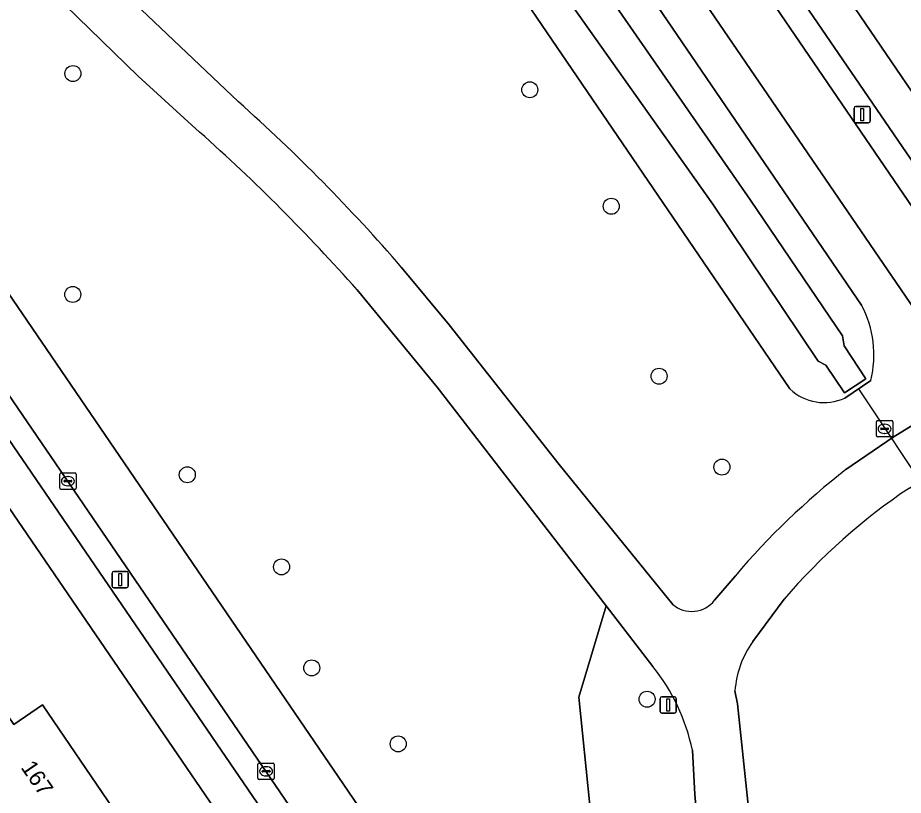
# Model space of a CAD drawing. Extents: x 155275 to 156265, y 382654 to 383635.
# Drawn here: x 155592.7 to 155646.9, y 383289.6 to 383337.1 of the extents above; entities that cross this region are included whole.
import ezdxf

# ---------------------------------------------------------------- set-up
doc = ezdxf.new("R2010")
doc.units = 0
for name, color, linetype in [('IMGEO_Boom', 7, 'Continuous'), ('IMGEO_Duiker', 7, 'Continuous'), ('IMGEO_Erf', 7, 'Continuous'), ('IMGEO_Fietspad_gesloten', 7, 'Continuous'), ('IMGEO_Gemengd_bos', 7, 'Continuous'), ('IMGEO_Groenvoorziening', 7, 'Continuous'), ('IMGEO_Haag', 7, 'Continuous'), ('IMGEO_Kolk', 7, 'Continuous'), ('IMGEO_Lichtmast', 7, 'Continuous'), ('IMGEO_Loofbos', 7, 'Continuous'), ('IMGEO_Oever', 7, 'Continuous'), ('IMGEO_Pand', 7, 'Continuous'), ('IMGEO_Pand_nummerreeks', 7, 'Continuous'), ('IMGEO_Rijbaan_lokaal_gesloten', 7, 'Continuous'), ('IMGEO_Rioolput', 7, 'Continuous'), ('IMGEO_Voetpad_open', 7, 'Continuous'), ('IMGEO_Waterloop', 7, 'Continuous')]:
    doc.layers.add(name, color=color, linetype=linetype)

msp = doc.modelspace()

# ---------------------------------------------------------------- linework, layer by layer
at = {"layer": 'IMGEO_Boom'}
for centre in [(155596.098, 383333.652), (155624.029, 383332.662), (155629.008, 383325.545), (155596.092, 383320.157), (155631.928, 383315.163), (155635.771, 383309.611), (155603.093, 383309.141), (155608.851, 383303.51), (155610.697, 383297.337), (155631.198, 383295.428), (155615.982, 383292.697)]:
    msp.add_circle(centre, 0.489, dxfattribs=at)
at = {"layer": 'IMGEO_Duiker'}
msp.add_lwpolyline([(155644.12, 383314.391), (155648.655, 383307.573)], dxfattribs=at)
at = {"layer": 'IMGEO_Erf'}
for points in [[(155626.344, 383411.364), (155605.932, 383397.438), (155603.987, 383396.057), (155605.754, 383393.471), (155605.827, 383393.52), (155653.992, 383322.86), (155654.882, 383321.57), (155677.497, 383337.038), (155680.25, 383338.906), (155654.839, 383376.063), (155629.299, 383413.395)], [(155554.524, 383362.222), (155521.756, 383339.814), (155585.616, 383246.401), (155618.427, 383268.752), (155618.124, 383269.195)], [(155591.706, 383295.013), (155592.486, 383293.88), (155594.248, 383295.079), (155598.542, 383288.767), (155591.485, 383283.889), (155589.408, 383286.892), (155587.003, 383285.257), (155585.659, 383284.344), (155582.572, 383288.731)]]:
    msp.add_lwpolyline(points, close=True, dxfattribs=at)
at = {"layer": 'IMGEO_Fietspad_gesloten'}
for points in [[(155606.213, 383331.931), (155597.495, 383340.227)], [(155595.632, 383337.832), (155600.096, 383333.495), (155603.841, 383330.083)], [(155632.766, 383301.221), (155625.824, 383309.772), (155619.108, 383318.3), (155616.195, 383321.814)], [(155613.466, 383320.439), (155618.372, 383314.498), (155628.693, 383301.129), (155631.552, 383297.425)], [(155647.229, 383308.329), (155647.504, 383308.511), (155647.78, 383308.691), (155648.058, 383308.868), (155651.658, 383311.005), (155653.216, 383310.97), (155652.735, 383311.673), (155651.547, 383313.41), (155650.511, 383314.925), (155649.735, 383313.591), (155646.237, 383311.445), (155643.355, 383309.466)], [(155636.592, 383302.974), (155635.328, 383301.476)], [(155637.662, 383298.944), (155639.567, 383301.531)], [(155638.469, 383278.556), (155636.714, 383295.135), (155636.571, 383295.948)], [(155633.965, 383292.318), (155634.121, 383289.601), (155634.716, 383283.131)]]:
    msp.add_lwpolyline(points, dxfattribs=at)
for centre, radius, start, end in [((155533.676, 383250.379), 109.144, 40.88207, 48.34825), ((155527.929, 383244.696), 114.252, 41.52504, 48.36197), ((155672.146, 383272.705), 46.693, 128.0674, 139.5901), ((155668.207, 383276.968), 37.731, 123.7793, 139.3819), ((155633.924, 383302.58), 1.786, 229.5538, 321.8142), ((155642.339, 383295.544), 5.782, 143.9847, 175.9969), ((155622.126, 383289.848), 12.094, 11.7854, 38.795)]:
    msp.add_arc(centre, radius, start, end, dxfattribs=at)
at = {"layer": 'IMGEO_Gemengd_bos'}
for points in [[(155631.552, 383297.425), (155628.693, 383301.129), (155627.02, 383295.546), (155628.596, 383280.152), (155633.581, 383268.777), (155635.829, 383266.729)], [(155634.716, 383283.131), (155634.121, 383289.601), (155633.965, 383292.318)]]:
    msp.add_lwpolyline(points, dxfattribs=at)
msp.add_arc((155622.126, 383289.848), 12.094, 11.7854, 38.795, dxfattribs=at)
at = {"layer": 'IMGEO_Groenvoorziening'}
for points in [[(155616.345, 383373.664), (155603.776, 383392.148), (155602.488, 383391.286), (155603.246, 383390.171), (155650.33, 383321.209), (155651.739, 383319.271)], [(155643.355, 383309.466), (155646.237, 383311.445), (155649.735, 383313.591), (155650.511, 383314.925), (155647.53, 383319.282), (155621.26, 383357.689), (155600.322, 383388.244), (155599.168, 383389.876)], [(155600.406, 383383.858), (155614.076, 383363.825), (155644.305, 383319.503)], [(155655.279, 383316.791), (155616.345, 383373.664)], [(155561.654, 383364.944), (155563.253, 383362.574), (155623.958, 383273.666), (155629.922, 383264.93), (155630.7, 383265.467)], [(155560.376, 383360.557), (155559.574, 383361.726), (155559.546, 383361.767), (155558.233, 383360.928), (155622.545, 383266.887), (155622.743, 383266.603)], [(155621.859, 383270.595), (155621.067, 383271.724), (155560.376, 383360.557)], [(155639.927, 383314.384), (155608.956, 383359.839), (155604.968, 383351.306), (155596.747, 383344.573), (155595.424, 383343.49)], [(155597.495, 383340.227), (155606.213, 383331.931)], [(155603.841, 383330.083), (155600.096, 383333.495), (155595.632, 383337.832)], [(155616.195, 383321.814), (155619.108, 383318.3), (155625.824, 383309.772), (155632.766, 383301.221)], [(155635.829, 383266.729), (155633.581, 383268.777), (155628.596, 383280.152), (155627.02, 383295.546), (155628.693, 383301.129), (155618.372, 383314.498), (155613.466, 383320.439)], [(155644.869, 383314.9), (155643.289, 383313.828)], [(155635.328, 383301.476), (155636.592, 383302.974)]]:
    msp.add_lwpolyline(points, dxfattribs=at)
for centre, radius, start, end in [((155533.676, 383250.379), 109.144, 40.88207, 48.34825), ((155527.929, 383244.696), 114.252, 41.52504, 48.36197), ((155638.657, 383316.475), 6.408, 345.7736, 28.1975), ((155642.023, 383316.616), 3.062, 226.7976, 294.4215), ((155672.146, 383272.705), 46.693, 128.0674, 139.5901), ((155633.924, 383302.58), 1.786, 229.5538, 321.8142)]:
    msp.add_arc(centre, radius, start, end, dxfattribs=at)
at = {"layer": 'IMGEO_Haag'}
for points in [[(155616.345, 383373.664), (155603.776, 383392.148), (155602.488, 383391.286), (155603.246, 383390.171), (155650.33, 383321.209), (155651.739, 383319.271)], [(155655.279, 383316.791), (155616.345, 383373.664)], [(155560.376, 383360.557), (155559.574, 383361.726), (155559.546, 383361.767), (155558.233, 383360.928), (155622.545, 383266.887), (155622.743, 383266.603)], [(155621.859, 383270.595), (155621.067, 383271.724), (155560.376, 383360.557)]]:
    msp.add_lwpolyline(points, dxfattribs=at)
at = {"layer": 'IMGEO_Kolk'}
for p, q in [((155595.294, 383308.324), (155595.294, 383309.176)), ((155595.369, 383309.25), (155596.221, 383309.25)), ((155596.295, 383309.176), (155596.295, 383308.324)), ((155595.553, 383308.744), (155595.553, 383308.756)), ((155595.991, 383308.707), (155595.593, 383308.707)), ((155595.596, 383308.793), (155595.994, 383308.793)), ((155595.782, 383309.03), (155595.807, 383309.03)), ((155596.037, 383308.756), (155596.037, 383308.744)), ((155596.221, 383308.25), (155595.369, 383308.25)), ((155595.805, 383308.47), (155595.78, 383308.47)), ((155607.406, 383290.599), (155607.406, 383291.451)), ((155607.481, 383291.525), (155608.333, 383291.525)), ((155608.407, 383291.451), (155608.407, 383290.599)), ((155607.665, 383291.019), (155607.665, 383291.031)), ((155608.103, 383290.982), (155607.705, 383290.982)), ((155607.708, 383291.068), (155608.106, 383291.068)), ((155607.894, 383291.305), (155607.919, 383291.305)), ((155608.149, 383291.031), (155608.149, 383291.019)), ((155608.333, 383290.525), (155607.481, 383290.525)), ((155607.917, 383290.745), (155607.892, 383290.745))]:
    msp.add_line(p, q, dxfattribs=at)
for points in [[(155595.294, 383308.324), (155595.294, 383309.176)], [(155595.369, 383309.25), (155596.221, 383309.25)], [(155596.295, 383309.176), (155596.295, 383308.324)], [(155596.221, 383308.25), (155595.369, 383308.25)], [(155607.406, 383290.599), (155607.406, 383291.451)], [(155607.481, 383291.525), (155608.333, 383291.525)], [(155608.407, 383291.451), (155608.407, 383290.599)], [(155608.333, 383290.525), (155607.481, 383290.525)]]:
    msp.add_lwpolyline(points, dxfattribs=at)
for centre, radius, start, end in [((155595.371, 383309.174), 0.0765, 91.552, 178.448), ((155595.371, 383309.174), 0.0765, 91.552, 178.448), ((155596.219, 383309.174), 0.0765, 1.552, 88.448), ((155596.219, 383309.174), 0.0765, 1.552, 88.448), ((155595.593, 383308.753), 0.0403, 85.8775, 175.7526), ((155595.59, 383308.743), 0.0366, 178.938, 274.7102), ((155595.994, 383308.75), 0.043, 264.8664, 352.4533), ((155595.998, 383308.755), 0.0386, 1.7309, 96.639), ((155595.371, 383308.326), 0.0765, 181.552, 268.448), ((155595.371, 383308.326), 0.0765, 181.552, 268.448), ((155596.219, 383308.326), 0.0765, 271.552, 358.448), ((155596.219, 383308.326), 0.0765, 271.552, 358.448), ((155607.483, 383291.449), 0.0765, 91.552, 178.448), ((155607.483, 383291.449), 0.0765, 91.552, 178.448), ((155608.331, 383291.449), 0.0765, 1.552, 88.448), ((155608.331, 383291.449), 0.0765, 1.552, 88.448), ((155607.705, 383291.028), 0.0403, 85.8775, 175.7526), ((155607.702, 383291.018), 0.0366, 178.938, 274.7102), ((155608.106, 383291.025), 0.043, 264.8664, 352.4533), ((155608.11, 383291.03), 0.0386, 1.7309, 96.639), ((155607.483, 383290.601), 0.0765, 181.552, 268.448), ((155607.483, 383290.601), 0.0765, 181.552, 268.448), ((155608.331, 383290.601), 0.0765, 271.552, 358.448), ((155608.331, 383290.601), 0.0765, 271.552, 358.448)]:
    msp.add_arc(centre, radius, start, end, dxfattribs=at)
for centre, major_axis, ratio, start_param, end_param in [((155595.781, 383308.75), (-0.387, 0.002), 0.722429, 4.712389, 7.853982), ((155595.806, 383308.75), (-0.39, 0.002), 0.717154, 1.570796, 4.712389), ((155607.893, 383291.025), (-0.387, 0.002), 0.722429, 4.712389, 7.853982), ((155607.918, 383291.025), (-0.39, 0.002), 0.717154, 1.570796, 4.712389)]:
    msp.add_ellipse(centre, major_axis=major_axis, ratio=ratio, start_param=start_param, end_param=end_param, dxfattribs=at)
at = {"layer": 'IMGEO_Lichtmast'}
for p, q in [((155643.852, 383330.748), (155643.852, 383331.548)), ((155643.852, 383331.548), (155643.852, 383330.748)), ((155643.952, 383331.648), (155644.742, 383331.648)), ((155644.742, 383331.648), (155643.952, 383331.648)), ((155644.842, 383331.548), (155644.842, 383330.748)), ((155644.842, 383330.748), (155644.842, 383331.548)), ((155644.742, 383330.648), (155643.952, 383330.648)), ((155643.952, 383330.648), (155644.742, 383330.648)), ((155598.594, 383303.238), (155599.384, 383303.238)), ((155599.384, 383303.238), (155598.594, 383303.238)), ((155598.494, 383302.338), (155598.494, 383303.138)), ((155598.494, 383303.138), (155598.494, 383302.338)), ((155599.484, 383303.138), (155599.484, 383302.338)), ((155599.484, 383302.338), (155599.484, 383303.138)), ((155599.384, 383302.238), (155598.594, 383302.238)), ((155598.594, 383302.238), (155599.384, 383302.238)), ((155631.99, 383294.681), (155631.99, 383295.481)), ((155631.99, 383295.481), (155631.99, 383294.681)), ((155632.09, 383295.581), (155632.88, 383295.581)), ((155632.88, 383295.581), (155632.09, 383295.581)), ((155632.98, 383295.481), (155632.98, 383294.681)), ((155632.98, 383294.681), (155632.98, 383295.481)), ((155632.88, 383294.581), (155632.09, 383294.581)), ((155632.09, 383294.581), (155632.88, 383294.581))]:
    msp.add_line(p, q, dxfattribs=at)
for points in [[(155644.272, 383331.523), (155644.422, 383331.523), (155644.422, 383330.773), (155644.272, 383330.773), (155644.272, 383331.523)], [(155598.914, 383303.113), (155599.064, 383303.113), (155599.064, 383302.363), (155598.914, 383302.363), (155598.914, 383303.113)], [(155632.41, 383295.456), (155632.56, 383295.456), (155632.56, 383294.706), (155632.41, 383294.706), (155632.41, 383295.456)]]:
    msp.add_lwpolyline(points, dxfattribs=at)
for centre, start, end in [((155643.952, 383331.548), 90, 180), ((155643.952, 383331.548), 90, 180), ((155644.742, 383331.548), 0, 90), ((155644.742, 383331.548), 360, 90), ((155643.952, 383330.748), 180, 270), ((155643.952, 383330.748), 180, 270), ((155644.742, 383330.748), 270, 0), ((155644.742, 383330.748), 270, 0), ((155598.594, 383303.138), 90, 180), ((155598.594, 383303.138), 90, 180), ((155599.384, 383303.138), 0, 90), ((155599.384, 383303.138), 360, 90), ((155598.594, 383302.338), 180, 270), ((155598.594, 383302.338), 180, 270), ((155599.384, 383302.338), 270, 0), ((155599.384, 383302.338), 270, 0), ((155632.09, 383295.481), 90, 180), ((155632.09, 383295.481), 90, 180), ((155632.88, 383295.481), 0, 90), ((155632.88, 383295.481), 360, 90), ((155632.09, 383294.681), 180, 270), ((155632.09, 383294.681), 180, 270), ((155632.88, 383294.681), 270, 0), ((155632.88, 383294.681), 270, 0)]:
    msp.add_arc(centre, 0.1, start, end, dxfattribs=at)
at = {"layer": 'IMGEO_Loofbos'}
for points in [[(155639.567, 383301.531), (155637.662, 383298.944)], [(155636.571, 383295.948), (155636.714, 383295.135), (155638.469, 383278.556)]]:
    msp.add_lwpolyline(points, dxfattribs=at)
for centre, radius, start, end in [((155668.207, 383276.968), 37.731, 123.7793, 139.3819), ((155642.339, 383295.544), 5.782, 143.9847, 175.9969)]:
    msp.add_arc(centre, radius, start, end, dxfattribs=at)
at = {"layer": 'IMGEO_Oever'}
for points in [[(155597.044, 383385.573), (155611.166, 383364.754), (155617.232, 383355.058), (155618.005, 383355.55), (155618.496, 383354.801), (155617.817, 383354.332), (155637.513, 383325.925), (155643.133, 383317.634), (155643.25, 383317.025), (155644.562, 383315.011)], [(155644.562, 383315.011), (155643.274, 383314.145), (155642.126, 383315.831), (155641.658, 383316.077), (155635.218, 383325.667), (155616.154, 383352.599), (155594.89, 383384.215)], [(155644.305, 383319.503), (155614.076, 383363.825), (155600.406, 383383.858)], [(155594.875, 383380.299), (155596.262, 383378.284), (155608.956, 383359.839), (155639.927, 383314.384)], [(155643.289, 383313.828), (155644.869, 383314.9)]]:
    msp.add_lwpolyline(points, dxfattribs=at)
for centre, radius, start, end in [((155638.657, 383316.475), 6.408, 345.7736, 28.1975), ((155642.023, 383316.616), 3.062, 226.7976, 294.4215)]:
    msp.add_arc(centre, radius, start, end, dxfattribs=at)
at = {"layer": 'IMGEO_Pand'}
msp.add_lwpolyline([(155585.659, 383284.344), (155587.003, 383285.257), (155589.408, 383286.892), (155591.485, 383283.889), (155598.542, 383288.767), (155594.248, 383295.079), (155592.486, 383293.88), (155591.706, 383295.013), (155582.572, 383288.731)], close=True, dxfattribs=at)
at = {"layer": 'IMGEO_Rijbaan_lokaal_gesloten'}
for points in [[(155621.26, 383357.689), (155647.53, 383319.282), (155650.33, 383321.209), (155603.246, 383390.171), (155600.322, 383388.244)], [(155563.253, 383362.574), (155560.376, 383360.557), (155621.067, 383271.724), (155623.958, 383273.666)]]:
    msp.add_lwpolyline(points, close=True, dxfattribs=at)
at = {"layer": 'IMGEO_Rioolput'}
for p, q in [((155645.289, 383312.449), (155646.141, 383312.449)), ((155645.214, 383311.523), (155645.214, 383312.375)), ((155645.473, 383311.943), (155645.473, 383311.955)), ((155645.911, 383311.906), (155645.513, 383311.906)), ((155645.516, 383311.992), (155645.914, 383311.992)), ((155645.702, 383312.229), (155645.727, 383312.229)), ((155645.957, 383311.955), (155645.957, 383311.943)), ((155646.215, 383312.375), (155646.215, 383311.523)), ((155646.141, 383311.449), (155645.289, 383311.449)), ((155645.725, 383311.669), (155645.7, 383311.669))]:
    msp.add_line(p, q, dxfattribs=at)
for points in [[(155645.289, 383312.449), (155646.141, 383312.449)], [(155645.214, 383311.523), (155645.214, 383312.375)], [(155646.215, 383312.375), (155646.215, 383311.523)], [(155646.141, 383311.449), (155645.289, 383311.449)]]:
    msp.add_lwpolyline(points, dxfattribs=at)
for centre, radius, start, end in [((155645.291, 383312.373), 0.0765, 91.552, 178.448), ((155645.291, 383312.373), 0.0765, 91.552, 178.448), ((155646.139, 383312.373), 0.0765, 1.552, 88.448), ((155646.139, 383312.373), 0.0765, 1.552, 88.448), ((155645.513, 383311.952), 0.0403, 85.8775, 175.7526), ((155645.51, 383311.942), 0.0366, 178.938, 274.7102), ((155645.914, 383311.949), 0.043, 264.8664, 352.4533), ((155645.918, 383311.954), 0.0386, 1.7309, 96.639), ((155645.291, 383311.525), 0.0765, 181.552, 268.448), ((155645.291, 383311.525), 0.0765, 181.552, 268.448), ((155646.139, 383311.525), 0.0765, 271.552, 358.448), ((155646.139, 383311.525), 0.0765, 271.552, 358.448)]:
    msp.add_arc(centre, radius, start, end, dxfattribs=at)
for centre, major_axis, ratio, start_param, end_param in [((155645.701, 383311.949), (-0.387, 0.002), 0.722429, 4.712389, 7.853982), ((155645.726, 383311.949), (-0.39, 0.002), 0.717154, 1.570796, 4.712389)]:
    msp.add_ellipse(centre, major_axis=major_axis, ratio=ratio, start_param=start_param, end_param=end_param, dxfattribs=at)
at = {"layer": 'IMGEO_Voetpad_open'}
for points in [[(155605.827, 383393.52), (155605.754, 383393.471), (155603.776, 383392.148), (155616.345, 383373.664), (155655.279, 383316.791)], [(155658.21, 383316.737), (155658.043, 383316.991), (155655.599, 383320.531), (155654.882, 383321.57), (155653.992, 383322.86), (155605.827, 383393.52)], [(155558.233, 383360.928), (155559.546, 383361.767), (155559.538, 383361.779), (155557.903, 383364.172), (155554.524, 383362.222), (155618.124, 383269.195), (155618.427, 383268.752), (155621.747, 383263.896)], [(155622.743, 383266.603), (155622.545, 383266.887), (155558.233, 383360.928)]]:
    msp.add_lwpolyline(points, dxfattribs=at)
at = {"layer": 'IMGEO_Waterloop'}
for points in [[(155644.562, 383315.011), (155643.25, 383317.025), (155643.133, 383317.634), (155637.513, 383325.925), (155617.817, 383354.332), (155618.496, 383354.801), (155618.005, 383355.55), (155617.232, 383355.058), (155611.166, 383364.754), (155597.044, 383385.573)], [(155594.89, 383384.215), (155616.154, 383352.599), (155635.218, 383325.667), (155641.658, 383316.077), (155642.126, 383315.831), (155643.274, 383314.145), (155644.562, 383315.011)]]:
    msp.add_lwpolyline(points, dxfattribs=at)

# ---------------------------------------------------------------- texts
at = {"layer": 'IMGEO_Pand_nummerreeks'}
msp.add_text('167', height=1, rotation=304.236, dxfattribs=at).set_placement((155592.881, 383291.257))

doc.saveas('drawing.dxf')
